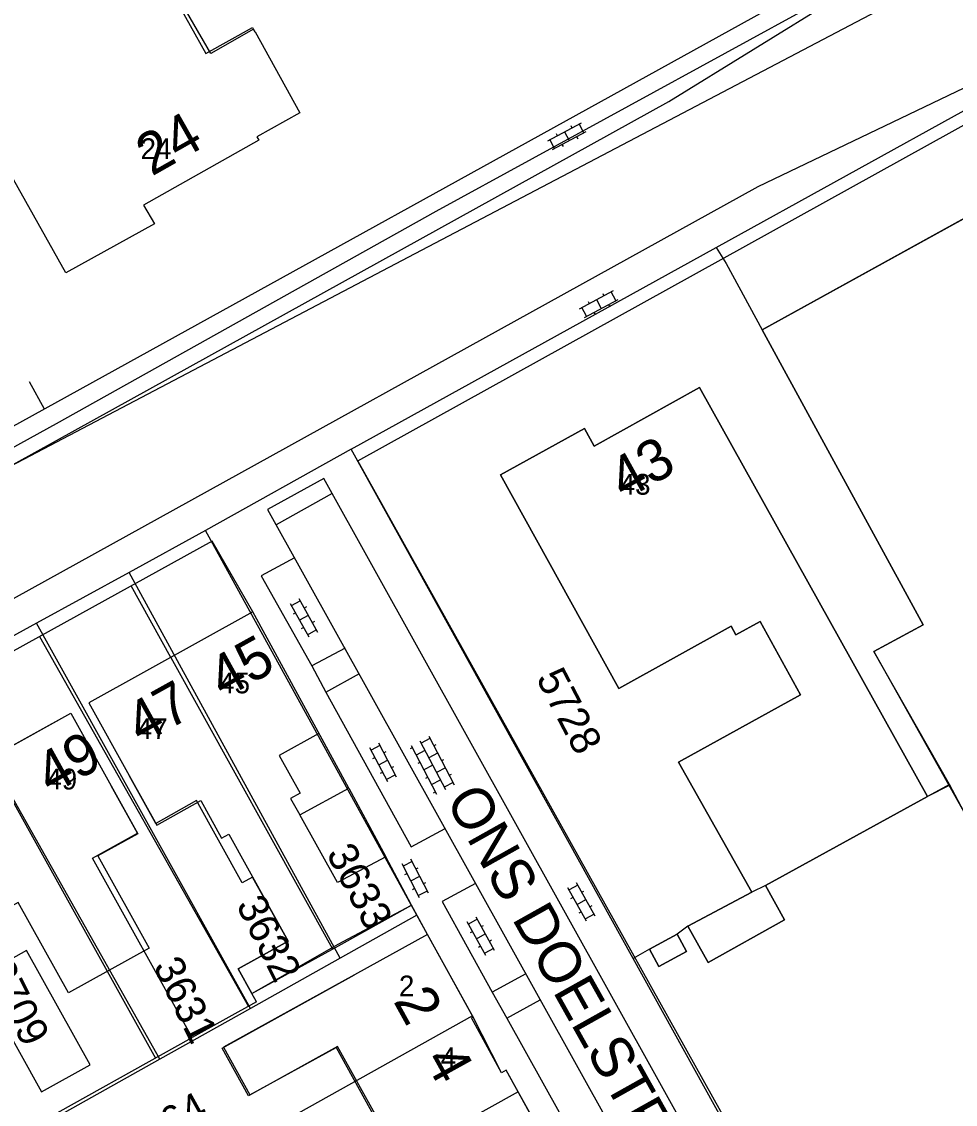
# Model space of a CAD drawing. Extents: x 148816 to 151297, y 399515 to 402500.
# Drawn here: x 150198.8 to 150254.9, y 400049 to 400114.1 of the extents above; entities that cross this region are included whole.
import ezdxf

# ---------------------------------------------------------------- set-up
doc = ezdxf.new("R2010")
doc.units = 0
for name, color, linetype in [('B01 Hoofdgebouw  [D] Norm', 7, 'Continuous'), ('B01 Hoofdgebouw  [T] Norm', 7, 'Continuous'), ('B01 hoofgebouw', 7, 'Continuous'), ('B02 Bijgebouw  [D] Norm', 7, 'Continuous'), ('B07 Tussenmuur  [D] Norm', 7, 'Continuous'), ('G01 perceelsgrens', 7, 'Continuous'), ('Q21 Lichtmast  Gem', 7, 'Continuous'), ('S02 Open verharding  Norm', 7, 'Continuous'), ('T01 Muur  [T] Gem', 7, 'Continuous'), ('T04 Haag heg  [D] Gem', 7, 'Continuous'), ('V00 Kant verharding algemeen  [T] Norm', 7, 'Continuous'), ('V00 Kant verharding algemeen secundair  [T] Gem', 7, 'Continuous'), ('V06 Kant onverhard  [T] Gem', 7, 'Continuous'), ('Z01 perceelnummer', 7, 'Continuous'), ('Z02 huisnummer', 7, 'Continuous'), ('Z02 Huisnummer  [Tekst] Norm', 7, 'Continuous'), ('Z06 straatnaam', 7, 'Continuous')]:
    doc.layers.add(name, color=color, linetype=linetype)

msp = doc.modelspace()

# ---------------------------------------------------------------- linework, layer by layer
at = {"layer": 'B01 Hoofdgebouw  [D] Norm'}
for p, q in [((150206.821, 400065.87), (150205.228, 400068.739)), ((150205.734, 400065.28), (150204.15, 400068.13)), ((150209.279, 400067.235), (150206.821, 400065.87)), ((150212.027, 400062.286), (150209.279, 400067.235)), ((150203.026, 400063.774), (150205.734, 400065.28)), ((150209.022, 400052.993), (150203.026, 400063.774)), ((150212.645, 400062.629), (150212.027, 400062.286)), ((150214.776, 400058.789), (150212.645, 400062.629)), ((150211.772, 400057.127), (150214.776, 400058.789)), ((150199.068, 400058.218), (150196.997, 400057.067)), ((150202.884, 400051.352), (150199.068, 400058.218)), ((150212.597, 400055.64), (150217.796, 400058.518)), ((150212.597, 400055.64), (150211.772, 400057.127)), ((150196.216, 400056.472), (150199.964, 400049.729)), ((150210.81, 400052.349), (150218.772, 400056.756)), ((150198.007, 400046.867), (150209.022, 400052.993)), ((150212.389, 400049.496), (150210.81, 400052.349)), ((150217.755, 400052.466), (150212.389, 400049.496)), ((150220.109, 400048.214), (150217.755, 400052.466)), ((150199.964, 400049.729), (150202.884, 400051.352))]:
    msp.add_line(p, q, dxfattribs=at)
at = {"layer": 'B01 Hoofdgebouw  [T] Norm'}
for p, q in [((150212.79, 400113.44), (150215.48, 400108.57)), ((150215.48, 400108.57), (150212.9, 400107.14)), ((150213.01, 400106.94), (150206.08, 400103.02)), ((150212.9, 400107.14), (150213.01, 400106.94)), ((150201.42, 400098.97), (150197.81, 400105.4)), ((150243.27, 400095.53), (150260.24, 400104.91)), ((150206.08, 400103.02), (150206.74, 400101.91)), ((150206.74, 400101.91), (150201.42, 400098.97)), ((150252.93, 400077.81), (150243.27, 400095.53)), ((150239.49, 400092.06), (150233.17, 400088.55)), ((150253.19, 400067.48), (150239.49, 400092.06)), ((150232.59, 400089.6), (150227.54, 400086.81)), ((150233.17, 400088.55), (150232.59, 400089.6)), ((150227.54, 400086.81), (150234.65, 400073.98)), ((150212.65, 400078.58), (150202.8, 400073.11)), ((150218.43, 400067.99), (150212.65, 400078.58)), ((150234.65, 400073.98), (150241.4, 400077.73)), ((150241.4, 400077.73), (150241.69, 400077.2)), ((150241.69, 400077.2), (150243.14, 400078)), ((150243.14, 400078), (150245.57, 400073.6)), ((150249.97, 400076.2), (150252.93, 400077.81)), ((150254.51, 400068.21), (150249.97, 400076.2)), ((150202.8, 400073.11), (150205.23, 400068.74)), ((150245.57, 400073.6), (150238.23, 400069.55)), ((150191.88, 400067.03), (150201.72, 400072.5)), ((150201.72, 400072.5), (150204.15, 400068.13)), ((150238.23, 400069.55), (150242.64, 400061.73)), ((150215.48, 400066.38), (150218.43, 400067.99)), ((150255.57, 400066.24), (150254.51, 400068.21)), ((150243.46, 400062.14), (150253.19, 400067.48)), ((150217.75, 400062.31), (150215.48, 400066.38)), ((150220.65, 400063.85), (150217.75, 400062.31)), ((150222.19, 400060.95), (150220.65, 400063.85)), ((150244.61, 400060.08), (150243.46, 400062.14)), ((150242.64, 400061.73), (150238.8, 400059.69)), ((150217.796, 400058.518), (150222.19, 400060.95)), ((150240.02, 400057.51), (150244.61, 400060.08)), ((150238.8, 400059.69), (150240.02, 400057.51)), ((150223.15, 400059.18), (150218.77, 400056.76)), ((150225.89, 400054.23), (150223.15, 400059.18)), ((150236.49, 400058.3), (150238.16, 400059.2)), ((150238.16, 400059.2), (150238.72, 400058.17)), ((150237.05, 400057.26), (150236.49, 400058.3)), ((150238.72, 400058.17), (150237.05, 400057.26)), ((150225.79, 400054.18), (150225.89, 400054.23)), ((150227.61, 400050.87), (150225.79, 400054.18)), ((150227.89, 400051.03), (150227.61, 400050.87)), ((150234.39, 400039.27), (150227.89, 400051.03))]:
    msp.add_line(p, q, dxfattribs=at)
at = {"layer": 'B01 hoofgebouw'}
for points in [[(150289.15, 400120.89), (150263.32, 400106.62), (150262.11, 400108.8), (150259.04, 400107.1), (150260.24, 400104.91), (150243.27, 400095.53), (150252.93, 400077.81), (150249.97, 400076.2), (150255.57, 400066.24), (150258.57, 400067.85), (150262.61, 400060.55), (150262.44, 400060.45), (150266.01, 400053.95), (150266.2, 400054.05), (150269.6, 400047.96), (150308, 400069.2), (150303.16, 400078.04)], [(150212.79, 400113.44), (150212.699, 400113.605), (150210.138, 400112.149), (150206.401, 400118.594)], [(150212.79, 400113.44), (150215.48, 400108.57), (150212.9, 400107.14), (150213.01, 400106.94), (150206.08, 400103.02), (150206.74, 400101.91), (150201.42, 400098.97), (150197.81, 400105.4)], [(150242.64, 400061.73), (150238.23, 400069.55), (150245.57, 400073.6), (150243.14, 400078), (150241.69, 400077.2), (150241.4, 400077.73), (150234.65, 400073.98), (150227.54, 400086.81), (150232.59, 400089.6), (150233.17, 400088.55), (150239.49, 400092.06), (150253.19, 400067.48), (150243.46, 400062.14), (150244.61, 400060.08), (150240.02, 400057.51), (150238.8, 400059.69), (150242.64, 400061.73)], [(150217.78, 400058.61), (150222.19, 400060.95), (150220.65, 400063.85), (150217.75, 400062.31), (150215.48, 400066.38), (150218.43, 400067.99), (150212.65, 400078.58), (150202.8, 400073.11), (150205.23, 400068.74)], [(150194.31, 400062.66), (150191.88, 400067.03), (150201.72, 400072.5), (150204.15, 400068.13)], [(150216.634, 400071.28), (150214.232, 400069.947), (150215.493, 400067.677), (150214.931, 400067.365), (150215.48, 400066.38)], [(150205.23, 400068.74), (150206.883, 400065.767), (150209.533, 400067.238), (150210.785, 400064.984), (150211.218, 400065.224), (150214.776, 400058.789), (150211.772, 400057.127), (150212.597, 400055.64), (150217.78, 400058.61)], [(150204.15, 400068.13), (150205.755, 400065.244), (150203.354, 400063.909), (150206.432, 400058.372), (150201.585, 400055.677), (150198.559, 400061.12), (150195.809, 400059.592), (150193.789, 400063.226), (150193.947, 400063.313)], [(150234.41, 400028.47), (150238.78, 400030.9), (150236.02, 400035.85), (150235.92, 400035.8), (150234.1, 400039.11), (150234.39, 400039.27), (150227.89, 400051.03), (150227.61, 400050.87), (150225.79, 400054.18), (150225.89, 400054.23), (150223.15, 400059.18), (150218.77, 400056.76)], [(150237.05, 400057.26), (150238.72, 400058.17), (150238.16, 400059.2), (150236.49, 400058.3), (150237.05, 400057.26)], [(150218.77, 400056.76), (150210.895, 400052.409), (150212.47, 400049.545), (150217.672, 400052.405), (150220.012, 400048.149)]]:
    msp.add_lwpolyline(points, dxfattribs=at)
at = {"layer": 'B02 Bijgebouw  [D] Norm'}
for p, q in [((150206.661, 400117.864), (150209.832, 400112.143)), ((150209.832, 400112.143), (150212.638, 400113.698)), ((150212.638, 400113.698), (150212.783, 400113.436))]:
    msp.add_line(p, q, dxfattribs=at)
at = {"layer": 'B07 Tussenmuur  [D] Norm'}
for p, q in [((150207.725, 400075.845), (150217.453, 400058.328)), ((150207.725, 400075.845), (150217.453, 400058.328)), ((150196.8, 400069.765), (150206.808, 400051.762)), ((150196.8, 400069.765), (150206.808, 400051.762))]:
    msp.add_line(p, q, dxfattribs=at)
at = {"layer": 'G01 perceelsgrens'}
for points in [[(150240.49, 400100.477), (150263.985, 400113.457), (150282.922, 400123.971), (150292.533, 400129.227)], [(150246.293, 400116.321), (150246.799, 400115.316), (150223.66, 400102.652), (150200.838, 400089.884), (150184.878, 400081.094), (150159.262, 400067.01), (150131.883, 400051.829), (150115.147, 400042.587)], [(150218.57, 400088.366), (150240.49, 400100.477)], [(150240.49, 400100.477), (150241.098, 400099.53), (150243.27, 400095.53), (150252.93, 400077.81), (150249.97, 400076.2), (150254.494, 400068.154), (150253.19, 400067.48), (150243.46, 400062.14), (150242.64, 400061.73), (150238.8, 400059.69), (150238.16, 400059.2), (150236.49, 400058.3), (150235.511, 400057.754)], [(150218.57, 400088.366), (150209.822, 400083.476)], [(150235.511, 400057.754), (150218.57, 400088.366)], [(150209.822, 400083.476), (150205.22, 400080.949)], [(150222.517, 400060.356), (150209.822, 400083.476)], [(150205.22, 400080.949), (150199.666, 400077.899)], [(150217.912, 400057.772), (150205.22, 400080.949)], [(150199.666, 400077.899), (150194.037, 400074.809)], [(150212.513, 400054.742), (150199.666, 400077.899)], [(150207.073, 400051.69), (150194.037, 400074.809)], [(150222.517, 400060.356), (150217.912, 400057.772)], [(150225.856, 400054.291), (150223.15, 400059.18), (150222.517, 400060.356)], [(150217.912, 400057.772), (150212.513, 400054.742)], [(150247.733, 400035.669), (150235.511, 400057.754)], [(150225.856, 400054.291), (150201.315, 400040.582)], [(150212.513, 400054.742), (150207.073, 400051.69)], [(150228.608, 400049.73), (150227.89, 400051.03), (150227.61, 400050.87), (150225.856, 400054.291)], [(150207.073, 400051.69), (150198.036, 400046.619)], [(150228.608, 400049.73), (150203.744, 400035.892)], [(150231.143, 400045.144), (150228.608, 400049.73)]]:
    msp.add_lwpolyline(points, dxfattribs=at)
at = {"layer": 'Q21 Lichtmast  Gem'}
msp.add_lwpolyline([(150470.017, 401545.896), (150556.482, 401148.679), (150587.331, 401006.961), (150639.146, 400861.228), (150791.995, 400651.605), (150911.823, 400487.271), (150967.929, 400385.834), (150992.884, 400314.712), (150864.365, 400354.64), (150785.757, 400358.383), (150705.901, 400348.401), (150564.281, 400314.712), (150489.416, 400271.041), (150319.721, 400151.257), (150222.396, 400100.099), (150103.263, 400037.477), (150071.606, 400097.702), (150036.481, 400058.923), (149995.306, 400040.207), (149954.13, 400021.49), (149930.422, 400026.481), (149891.118, 400015.252), (149831.226, 399977.819), (149652.797, 400166.23)], dxfattribs=at)
at = {"layer": 'S02 Open verharding  Norm'}
for p, q in [((150230.375, 400106.9), (150232.404, 400107.985)), ((150231.76, 400107.811), (150231.83, 400107.678)), ((150232.554, 400107.385), (150232.271, 400107.914)), ((150230.791, 400106.442), (150230.508, 400106.971)), ((150230.658, 400106.371), (150232.687, 400107.456)), ((150230.878, 400107.339), (150230.949, 400107.207)), ((150231.39, 400107.443), (150231.672, 400106.913)), ((150232.113, 400107.149), (150232.184, 400107.017)), ((150231.232, 400106.678), (150231.302, 400106.545)), ((150232.296, 400096.805), (150234.325, 400097.89)), ((150234.475, 400097.29), (150234.192, 400097.819)), ((150232.579, 400096.276), (150234.608, 400097.361)), ((150232.799, 400097.244), (150232.87, 400097.112)), ((150233.311, 400097.348), (150233.593, 400096.818)), ((150233.681, 400097.716), (150233.751, 400097.583)), ((150232.712, 400096.347), (150232.429, 400096.876)), ((150233.153, 400096.583), (150233.223, 400096.45)), ((150234.034, 400097.054), (150234.105, 400096.922)), ((150214.903, 400079.086), (150216.014, 400077.072)), ((150214.975, 400078.955), (150215.501, 400079.245)), ((150215.428, 400079.376), (150216.539, 400077.362)), ((150215.217, 400078.517), (150215.085, 400078.444)), ((150215.984, 400078.369), (150215.458, 400078.079)), ((150215.874, 400078.879), (150215.742, 400078.807)), ((150215.7, 400077.641), (150215.568, 400077.569)), ((150216.357, 400078.004), (150216.225, 400077.931)), ((150215.941, 400077.203), (150216.467, 400077.493)), ((150223.229, 400071.106), (150224.765, 400068.185)), ((150220.296, 400070.554), (150219.765, 400070.276)), ((150221.293, 400068.649), (150220.227, 400070.687)), ((150222.167, 400070.547), (150223.703, 400067.626)), ((150222.698, 400070.826), (150224.234, 400067.906)), ((150223.299, 400070.973), (150222.768, 400070.694)), ((150223.532, 400070.53), (150223.665, 400070.6)), ((150220.761, 400068.371), (150219.695, 400070.409)), ((150219.864, 400069.763), (150219.996, 400069.833)), ((150220.528, 400070.111), (150220.661, 400070.181)), ((150222.237, 400070.415), (150222.104, 400070.345)), ((150223.001, 400070.251), (150222.47, 400069.972)), ((150223.764, 400070.088), (150223.233, 400069.809)), ((150220.228, 400069.39), (150220.76, 400069.668)), ((150220.992, 400069.225), (150221.124, 400069.295)), ((150222.702, 400069.529), (150222.569, 400069.46)), ((150223.466, 400069.366), (150222.935, 400069.087)), ((150224.23, 400069.203), (150223.699, 400068.923)), ((150223.997, 400069.645), (150224.13, 400069.715)), ((150220.327, 400068.877), (150220.46, 400068.947)), ((150221.223, 400068.782), (150220.692, 400068.504)), ((150223.168, 400068.644), (150223.035, 400068.574)), ((150224.462, 400068.76), (150224.595, 400068.83)), ((150223.4, 400068.202), (150223.931, 400068.481)), ((150224.695, 400068.317), (150224.164, 400068.038)), ((150223.633, 400067.759), (150223.5, 400067.689)), ((150222.676, 400061.393), (150221.625, 400063.439)), ((150222.227, 400063.58), (150221.693, 400063.305)), ((150223.209, 400061.667), (150222.158, 400063.713)), ((150221.788, 400062.792), (150221.922, 400062.861)), ((150222.15, 400062.416), (150222.684, 400062.69)), ((150222.455, 400063.135), (150222.589, 400063.203)), ((150222.912, 400062.245), (150223.046, 400062.314)), ((150232.715, 400059.995), (150231.583, 400061.998)), ((150232.179, 400062.162), (150231.657, 400061.867)), ((150233.237, 400060.29), (150232.105, 400062.293)), ((150222.245, 400061.903), (150222.379, 400061.971)), ((150223.141, 400061.801), (150222.607, 400061.526)), ((150231.772, 400061.358), (150231.903, 400061.432)), ((150232.425, 400061.727), (150232.556, 400061.801)), ((150232.149, 400060.996), (150232.671, 400061.292)), ((150232.917, 400060.856), (150233.048, 400060.93)), ((150226.143, 400060.102), (150225.619, 400059.811)), ((150227.186, 400058.222), (150226.071, 400060.233)), ((150232.264, 400060.487), (150232.395, 400060.561)), ((150233.163, 400060.421), (150232.641, 400060.126)), ((150226.661, 400057.931), (150225.546, 400059.942)), ((150226.386, 400059.665), (150226.517, 400059.737)), ((150225.73, 400059.301), (150225.861, 400059.374)), ((150226.104, 400058.937), (150226.628, 400059.227)), ((150226.871, 400058.79), (150227.002, 400058.863)), ((150226.215, 400058.427), (150226.346, 400058.499)), ((150227.113, 400058.353), (150226.589, 400058.062))]:
    msp.add_line(p, q, dxfattribs=at)
at = {"layer": 'T01 Muur  [T] Gem'}
msp.add_lwpolyline([(150218.43, 400067.99), (150220.65, 400063.85)], dxfattribs=at)
at = {"layer": 'T04 Haag heg  [D] Gem'}
for p, q in [((150207.725, 400075.845), (150205.339, 400080.141)), ((150199.835, 400077.098), (150212.392, 400054.867)), ((150212.877, 400055.137), (150212.597, 400055.64)), ((150212.877, 400055.137), (150209.022, 400052.993))]:
    msp.add_line(p, q, dxfattribs=at)
at = {"layer": 'V00 Kant verharding algemeen  [T] Norm'}
for p, q in [((150218.97, 400087.67), (150285.82, 400124.72)), ((150237.664, 400109.266), (150258.508, 400122.131)), ((150116.17, 400044.39), (150246.549, 400116.438)), ((150262.396, 400113.417), (150242.999, 400104.125)), ((150153.66, 400062.77), (150237.664, 400109.266)), ((150242.999, 400104.125), (150118.119, 400035.039)), ((150199.214, 400092.436), (150200.127, 400090.785)), ((150247.83, 400035.93), (150218.97, 400087.67)), ((150210.22, 400082.84), (150185.901, 400069.394)), ((150212.65, 400078.58), (150210.22, 400082.84)), ((150254.51, 400068.21), (150253.19, 400067.48)), ((150223.15, 400059.18), (150222.19, 400060.95))]:
    msp.add_line(p, q, dxfattribs=at)
for points in [[(150216.929, 400086.59), (150213.538, 400084.74), (150242.403, 400032.818), (150246.853, 400021.795), (150259.22, 400000)], [(150245.757, 400034.712), (150216.929, 400086.59)], [(150218.208, 400076.406), (150216.207, 400075.334), (150217.043, 400073.749), (150219.059, 400074.875)], [(150229.064, 400056.821), (150227.039, 400055.733), (150227.913, 400054.16), (150229.929, 400055.266)]]:
    msp.add_lwpolyline(points, dxfattribs=at)
at = {"layer": 'V00 Kant verharding algemeen secundair  [T] Gem'}
msp.add_lwpolyline([(150217.433, 400085.687), (150214.052, 400083.819)], dxfattribs=at)
at = {"layer": 'V06 Kant onverhard  [T] Gem'}
for points in [[(150215.157, 400081.837), (150213.162, 400080.752), (150216.207, 400075.334)], [(150217.043, 400073.749), (150222.18, 400064.467), (150224.213, 400065.555)], [(150226.038, 400062.262), (150224.029, 400061.163), (150227.039, 400055.733)], [(150227.913, 400054.16), (150239.914, 400032.602)]]:
    msp.add_lwpolyline(points, dxfattribs=at)

# ---------------------------------------------------------------- texts
at = {"layer": 'Z01 perceelnummer'}
for s, rotation, p in [('5728', 297.61459, (150229.649, 400074.603)), ('3633', 297.81988, (150217.044, 400064.053)), ('3632', 296.56505, (150211.629, 400060.969)), ('3709', 296.59065, (150196.51, 400057.124)), ('3631', 296.25729, (150206.638, 400057.286)), ('4464', 29.07143, (150205.409, 400045.632))]:
    msp.add_text(s, height=1.8, rotation=rotation, dxfattribs=at).set_placement(p)
at = {"layer": 'Z02 huisnummer'}
for s, rotation, p in [('24', 29.53878, (150206.581, 400104.739)), ('43', 29.07686, (150234.97, 400085.26)), ('45', 29.07686, (150210.898, 400073.318)), ('47', 29.07686, (150205.95, 400070.57)), ('49', 29.07686, (150200.519, 400067.542)), ('2', 298.94886, (150221.07, 400055.193)), ('4', 298.94886, (150222.92, 400051.657))]:
    msp.add_text(s, height=2.5, rotation=rotation, dxfattribs=at).set_placement(p)
at = {"layer": 'Z02 Huisnummer  [Tekst] Norm'}
for s, p in [('24', (150205.91, 400105.795)), ('43', (150234.695, 400085.625)), ('45', (150210.63, 400073.685)), ('47', (150205.68, 400070.935)), ('49', (150200.245, 400067.905)), ('2', (150221.435, 400055.47)), ('4', (150223.942, 400051.149))]:
    msp.add_text(s, height=1.25, dxfattribs=at).set_placement(p)
at = {"layer": 'Z06 straatnaam'}
msp.add_text('ONS DOELSTRAAT', height=2.5, rotation=299.28283, dxfattribs=at).set_placement((150224.199, 400067.283))

doc.saveas('drawing.dxf')
